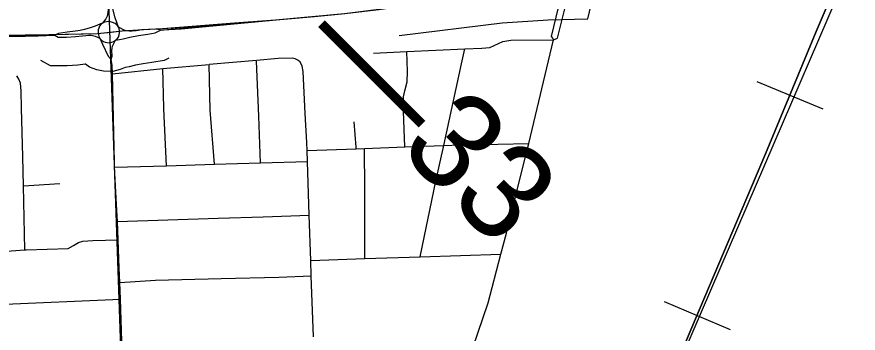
# Model space of a CAD drawing. Extents: x 128.7 to 185.5, y -21.4 to 12.6.
# Drawn here: x 167.242 to 168.122, y -11.133 to -10.802 of the extents above; entities that cross this region are included whole.
import ezdxf

# ---------------------------------------------------------------- set-up
doc = ezdxf.new("R2010")
doc.units = 0
for name, color, linetype in [('tdCoCityStreetMajor', 7, 'Continuous'), ('tdCoCityStreetMinor', 7, 'Continuous'), ('tdCoDivCarto', 7, 'Continuous'), ('tdCoPriCL', 7, 'Continuous'), ('tdCoPriDiv', 7, 'Continuous'), ('tdCoPrimary', 7, 'Continuous'), ('tdCoPriNonDiv', 7, 'Continuous'), ('tdCoPriNonDivCL', 7, 'Continuous'), ('tdCoRRCL', 7, 'Continuous'), ('tdCoSectLine', 7, 'Continuous'), ('tdStHwyPriRefPost1', 7, 'Continuous')]:
    doc.layers.add(name, color=color, linetype=linetype)

msp = doc.modelspace()

# ---------------------------------------------------------------- linework, layer by layer
at = {"layer": 'tdCoCityStreetMajor'}
for points in [[(167.8124, -10.77374), (167.81055, -10.78163), (167.80103, -10.82244), (167.80261, -10.82465), (167.80349, -10.82589)], [(167.80349, -10.82589), (167.80764, -10.82414), (167.81978, -10.77505)], [(167.33963, -10.78763), (167.33775, -10.79084), (167.3375, -10.79434), (167.33721, -10.7973), (167.33622, -10.80125), (167.33481, -10.80412), (167.33143, -10.80857), (167.32981, -10.81005), (167.32837, -10.81187), (167.32749, -10.81375), (167.32704, -10.81542), (167.32685, -10.8169), (167.32694, -10.81863), (167.32729, -10.8207), (167.32768, -10.82227), (167.32856, -10.82439), (167.3314, -10.83064), (167.33742, -10.84322), (167.34046, -10.84644)], [(167.34046, -10.84644), (167.3416, -10.84303), (167.34135, -10.83728), (167.34147, -10.83481), (167.34196, -10.83267), (167.34519, -10.82651), (167.34691, -10.82479), (167.3481, -10.82311), (167.34908, -10.82074), (167.34938, -10.81842), (167.34923, -10.8164), (167.34883, -10.81438), (167.3483, -10.81258), (167.3447, -10.80304), (167.3415, -10.79079), (167.33963, -10.78763)], [(167.5887, -11.35127), (167.62245, -11.31521), (167.62888, -11.30737), (167.63823, -11.29597), (167.66987, -11.24831), (167.67473, -11.24098), (167.71246, -11.16651), (167.71885, -11.14803), (167.73515, -11.10091), (167.73933, -11.08487), (167.74836, -11.05029), (167.75414, -11.02816), (167.77661, -10.93835), (167.7776, -10.93423), (167.80349, -10.82589)], [(167.35179, -11.14124), (167.35023, -11.0973), (167.34961, -11.07972), (167.34909, -11.06493), (167.34787, -11.03509), (167.3471, -11.01612), (167.34662, -11.00451), (167.34419, -10.9593), (167.34391, -10.9542), (167.34184, -10.86153), (167.34163, -10.8525), (167.34046, -10.84644)]]:
    msp.add_lwpolyline(points, dxfattribs=at)
at = {"layer": 'tdCoCityStreetMinor'}
for p, q in [((167.61518, -10.83978), (167.64998, -10.83821)), ((167.39464, -10.85614), (167.44324, -10.85193)), ((167.34184, -10.86153), (167.39464, -10.85614)), ((167.54571, -10.94166), (167.5969, -10.93984)), ((167.5969, -10.93984), (167.6056, -10.93952)), ((167.6056, -10.93952), (167.64778, -10.93802)), ((167.64778, -10.93802), (167.68846, -10.93657)), ((167.54608, -10.95327), (167.54571, -10.94166)), ((167.34419, -10.9593), (167.39835, -10.95768)), ((167.39835, -10.95768), (167.44861, -10.95618)), ((167.44861, -10.95618), (167.49683, -10.95474)), ((167.49683, -10.95474), (167.54608, -10.95327)), ((167.54786, -11.00948), (167.54608, -10.95327)), ((167.24875, -10.97851), (167.287, -10.97638)), ((167.25034, -11.04576), (167.24875, -10.97851)), ((167.54936, -11.0566), (167.54786, -11.00948)), ((167.54936, -11.0566), (167.60581, -11.05482)), ((167.60581, -11.05482), (167.66388, -11.05298)), ((167.66388, -11.05298), (167.74836, -11.05029)), ((167.54987, -11.07283), (167.54936, -11.0566)), ((167.55238, -11.13655), (167.54987, -11.07283)), ((167.20019, -11.10379), (167.35023, -11.0973))]:
    msp.add_line(p, q, dxfattribs=at)
for points in [[(167.71067, -10.83548), (167.72823, -10.83475), (167.73662, -10.83401), (167.75043, -10.8276), (167.75856, -10.82636), (167.80349, -10.82589)], [(167.64998, -10.83821), (167.71048, -10.83549), (167.71067, -10.83548)], [(167.68846, -10.93657), (167.70716, -10.85112), (167.71067, -10.83548)], [(167.64778, -10.93802), (167.646, -10.89157), (167.64625, -10.88565), (167.64798, -10.87948), (167.6502, -10.86987), (167.65069, -10.85926), (167.64998, -10.83821)], [(167.54571, -10.94166), (167.54544, -10.93324), (167.54347, -10.90291), (167.54127, -10.85897), (167.54032, -10.85358), (167.53816, -10.84912), (167.53605, -10.8475), (167.53587, -10.84737), (167.53317, -10.84602), (167.53047, -10.84507), (167.51522, -10.84561), (167.49269, -10.8476), (167.44324, -10.85193)], [(167.44861, -10.95618), (167.44428, -10.89946), (167.44324, -10.85193)], [(167.49683, -10.95474), (167.49508, -10.90587), (167.49272, -10.84826)], [(167.39835, -10.95768), (167.39555, -10.89805), (167.39553, -10.89715), (167.39464, -10.85614)], [(167.24875, -10.97851), (167.24804, -10.94827), (167.24668, -10.89754), (167.24628, -10.87917), (167.24574, -10.87134), (167.24412, -10.86701), (167.24189, -10.86374)], [(167.5969, -10.93984), (167.59676, -10.93807), (167.59471, -10.91179)], [(167.60581, -11.05482), (167.60582, -11.05261), (167.60605, -10.98182), (167.6056, -10.93952)], [(167.66388, -11.05298), (167.68028, -10.97393), (167.68846, -10.93657)], [(167.68846, -10.93657), (167.70568, -10.93596), (167.74502, -10.93501), (167.7776, -10.93423)], [(167.3471, -11.01612), (167.45234, -11.01253), (167.49952, -11.01092), (167.54786, -11.00948)], [(167.25034, -11.04576), (167.25149, -11.04568), (167.29563, -11.0442), (167.30131, -11.04124), (167.30649, -11.03804), (167.31092, -11.03656), (167.32153, -11.03582), (167.34787, -11.03509)], [(167.19907, -11.04911), (167.21672, -11.04815), (167.25034, -11.04576)], [(167.34961, -11.07972), (167.38688, -11.07749), (167.45564, -11.07566), (167.5161, -11.07404), (167.54987, -11.07283)]]:
    msp.add_lwpolyline(points, dxfattribs=at)
at = {"layer": 'tdCoDivCarto'}
for p, q in [((167.33122, -10.80866), (167.32378, -10.81176)), ((167.33143, -10.80857), (167.33122, -10.80866)), ((167.33143, -10.80857), (167.33122, -10.80866)), ((167.33365, -10.80763), (167.33143, -10.80857)), ((167.33582, -10.80705), (167.33365, -10.80763)), ((167.3375, -10.80676), (167.33582, -10.80705)), ((167.33987, -10.80701), (167.3375, -10.80676)), ((167.34204, -10.80784), (167.33987, -10.80701)), ((167.34465, -10.80908), (167.34204, -10.80784)), ((167.34677, -10.81061), (167.34465, -10.80908)), ((167.29463, -10.81796), (167.28533, -10.81921)), ((167.30318, -10.8171), (167.29463, -10.81796)), ((167.30805, -10.81625), (167.30318, -10.8171)), ((167.31259, -10.81513), (167.30805, -10.81625)), ((167.31864, -10.81349), (167.31259, -10.81513)), ((167.32378, -10.81176), (167.31864, -10.81349)), ((167.34817, -10.81241), (167.34677, -10.81061)), ((167.3483, -10.81258), (167.34817, -10.81241)), ((167.3483, -10.81258), (167.34817, -10.81241)), ((167.35415, -10.81597), (167.3483, -10.81258)), ((167.35654, -10.81667), (167.35415, -10.81597)), ((167.35941, -10.81696), (167.35654, -10.81667)), ((167.36241, -10.81692), (167.35941, -10.81696)), ((167.36673, -10.81643), (167.36241, -10.81692)), ((167.37281, -10.81552), (167.36673, -10.81643)), ((167.38671, -10.8147), (167.37281, -10.81552)), ((167.39191, -10.8157), (167.38671, -10.8147)), ((167.38673, -10.81882), (167.3922, -10.81576)), ((167.39206, -10.81573), (167.39191, -10.8157)), ((167.39206, -10.81573), (167.39191, -10.8157)), ((167.39217, -10.81576), (167.39206, -10.81573)), ((167.39217, -10.81576), (167.39206, -10.81573)), ((167.3922, -10.81576), (167.39224, -10.81576)), ((167.3922, -10.81576), (167.39224, -10.81576)), ((167.28142, -10.82117), (167.28159, -10.82116)), ((167.28142, -10.82117), (167.28159, -10.82116)), ((167.28142, -10.82117), (167.28142, -10.82117)), ((167.28142, -10.82117), (167.28142, -10.82117)), ((167.28159, -10.82116), (167.28526, -10.82316)), ((167.28163, -10.82114), (167.28161, -10.82115)), ((167.28163, -10.82114), (167.28161, -10.82115)), ((167.28175, -10.82108), (167.28163, -10.82114)), ((167.28175, -10.82108), (167.28163, -10.82114)), ((167.28533, -10.81921), (167.28175, -10.82108)), ((167.28526, -10.82316), (167.29381, -10.82316)), ((167.29381, -10.82316), (167.30328, -10.82244)), ((167.30328, -10.82244), (167.31071, -10.82165)), ((167.31071, -10.82165), (167.31394, -10.82132)), ((167.31394, -10.82132), (167.31676, -10.82119)), ((167.31676, -10.82119), (167.31966, -10.82119)), ((167.31966, -10.82119), (167.32373, -10.82205)), ((167.32373, -10.82205), (167.32856, -10.82439)), ((167.32856, -10.82439), (167.32861, -10.82444)), ((167.32861, -10.82444), (167.33049, -10.82627)), ((167.33049, -10.82627), (167.33256, -10.82779)), ((167.34292, -10.82779), (167.34519, -10.82651)), ((167.34519, -10.82651), (167.34542, -10.82646)), ((167.34542, -10.82646), (167.35326, -10.82487)), ((167.35326, -10.82487), (167.36023, -10.82316)), ((167.36023, -10.82316), (167.36918, -10.82152)), ((167.36918, -10.82152), (167.37897, -10.81994)), ((167.37897, -10.81994), (167.38673, -10.81882)), ((167.33256, -10.82779), (167.33443, -10.82848)), ((167.33443, -10.82848), (167.33646, -10.82893)), ((167.33646, -10.82893), (167.33912, -10.82898)), ((167.33912, -10.82898), (167.34124, -10.82844)), ((167.34124, -10.82844), (167.34292, -10.82779))]:
    msp.add_line(p, q, dxfattribs=at)
for points in [[(167.33122, -10.80866), (167.32378, -10.81176), (167.31864, -10.81349), (167.31259, -10.81513), (167.30805, -10.81625), (167.30318, -10.8171), (167.29463, -10.81796), (167.28533, -10.81921), (167.28175, -10.82108)], [(167.34817, -10.81241), (167.34677, -10.81061), (167.34465, -10.80908), (167.34204, -10.80784), (167.33987, -10.80701), (167.3375, -10.80676), (167.33582, -10.80705), (167.33365, -10.80763), (167.33143, -10.80857)], [(167.34542, -10.82646), (167.35326, -10.82487), (167.36023, -10.82316), (167.36918, -10.82152), (167.37897, -10.81994), (167.38673, -10.81882), (167.3922, -10.81576)], [(167.39191, -10.8157), (167.38671, -10.8147), (167.37281, -10.81552), (167.36673, -10.81643), (167.36241, -10.81692), (167.35941, -10.81696), (167.35654, -10.81667), (167.35415, -10.81597), (167.3483, -10.81258)], [(167.28159, -10.82116), (167.28526, -10.82316), (167.29381, -10.82316), (167.30328, -10.82244), (167.31071, -10.82165), (167.31394, -10.82132), (167.31676, -10.82119), (167.31966, -10.82119), (167.32373, -10.82205), (167.32856, -10.82439), (167.32861, -10.82444)], [(167.32861, -10.82444), (167.33049, -10.82627), (167.33256, -10.82779), (167.33443, -10.82848), (167.33646, -10.82893), (167.33912, -10.82898), (167.34124, -10.82844), (167.34292, -10.82779), (167.34519, -10.82651), (167.34542, -10.82646)]]:
    msp.add_lwpolyline(points, dxfattribs=at)
at = {"layer": 'tdCoPriCL'}
msp.add_lwpolyline([(167.23257, -10.82096), (167.25065, -10.82124), (167.32621, -10.8192), (167.33901, -10.81799), (167.3521, -10.81674), (167.3744, -10.8153), (167.39412, -10.81403), (167.46949, -10.80835), (167.51265, -10.80515), (167.55288, -10.80143)], dxfattribs=at)
at = {"layer": 'tdCoPriDiv'}
for points in [[(167.64189, -10.8215), (167.7495, -10.80831), (167.79793, -10.80492), (167.8393, -10.80404), (167.86384, -10.70072), (167.87476, -10.63916), (167.88931, -10.56026), (167.89021, -10.55242), (167.90832, -10.44375), (167.92042, -10.38907), (167.93173, -10.30877), (167.94049, -10.25941)], [(167.40101, -10.845), (167.39615, -10.84772), (167.38312, -10.8496), (167.37389, -10.85108), (167.36614, -10.85251), (167.35944, -10.85415), (167.35543, -10.85497), (167.35535, -10.85502), (167.34997, -10.85707), (167.34224, -10.85905), (167.33255, -10.85887), (167.32561, -10.85735), (167.3178, -10.85447), (167.31373, -10.85146), (167.31344, -10.85149), (167.30563, -10.85232), (167.29458, -10.85316), (167.27726, -10.85316), (167.26688, -10.84752)]]:
    msp.add_lwpolyline(points, dxfattribs=at)
at = {"layer": 'tdCoPrimary'}
for p, q in [((167.33143, -10.80857), (167.33122, -10.80866)), ((167.33143, -10.80857), (167.33122, -10.80866)), ((167.3483, -10.81258), (167.34817, -10.81241)), ((167.3483, -10.81258), (167.34817, -10.81241)), ((167.39206, -10.81573), (167.39191, -10.8157)), ((167.39206, -10.81573), (167.39191, -10.8157)), ((167.39217, -10.81576), (167.39206, -10.81573)), ((167.39217, -10.81576), (167.39206, -10.81573)), ((167.3922, -10.81576), (167.39217, -10.81576)), ((167.3922, -10.81576), (167.39217, -10.81576)), ((167.3922, -10.81576), (167.39224, -10.81576)), ((167.3922, -10.81576), (167.39224, -10.81576)), ((167.39224, -10.81576), (167.39227, -10.81576)), ((167.39224, -10.81576), (167.39227, -10.81576)), ((167.39227, -10.81576), (167.39461, -10.81562)), ((167.39227, -10.81576), (167.39461, -10.81562)), ((167.39461, -10.81562), (167.41376, -10.81446)), ((167.39461, -10.81562), (167.41376, -10.81446)), ((167.23299, -10.82222), (167.25107, -10.82205)), ((167.23299, -10.82222), (167.25107, -10.82205)), ((167.25107, -10.82205), (167.26413, -10.82192)), ((167.25107, -10.82205), (167.26413, -10.82192)), ((167.26413, -10.82192), (167.28111, -10.82119)), ((167.26413, -10.82192), (167.28111, -10.82119)), ((167.28111, -10.82119), (167.28142, -10.82117)), ((167.28111, -10.82119), (167.28142, -10.82117)), ((167.28142, -10.82117), (167.28159, -10.82116)), ((167.28142, -10.82117), (167.28159, -10.82116)), ((167.28142, -10.82117), (167.28142, -10.82117)), ((167.28142, -10.82117), (167.28142, -10.82117)), ((167.28161, -10.82115), (167.28159, -10.82116)), ((167.28161, -10.82115), (167.28159, -10.82116)), ((167.28163, -10.82114), (167.28161, -10.82115)), ((167.28163, -10.82114), (167.28161, -10.82115)), ((167.28175, -10.82108), (167.28163, -10.82114)), ((167.28175, -10.82108), (167.28163, -10.82114))]:
    msp.add_line(p, q, dxfattribs=at)
for points in [[(167.3922, -10.81576), (167.39224, -10.81576), (167.39227, -10.81576), (167.39461, -10.81562), (167.41376, -10.81446), (167.51302, -10.80515), (167.55326, -10.80143), (167.58503, -10.79849), (167.62055, -10.7943), (167.63782, -10.79183), (167.64126, -10.79134), (167.64767, -10.79035)], [(167.3922, -10.81576), (167.39217, -10.81576), (167.39206, -10.81573), (167.39191, -10.8157), (167.38671, -10.8147), (167.37281, -10.81552), (167.36673, -10.81643), (167.36241, -10.81692), (167.35941, -10.81696), (167.35654, -10.81667), (167.35415, -10.81597), (167.3483, -10.81258), (167.34817, -10.81241), (167.34677, -10.81061), (167.34465, -10.80908), (167.34204, -10.80784), (167.33987, -10.80701), (167.3375, -10.80676), (167.33582, -10.80705), (167.33365, -10.80763), (167.33143, -10.80857), (167.33122, -10.80866), (167.32378, -10.81176), (167.31864, -10.81349), (167.31259, -10.81513), (167.30805, -10.81625), (167.30318, -10.8171), (167.29463, -10.81796), (167.28533, -10.81921), (167.28175, -10.82108), (167.28163, -10.82114), (167.28161, -10.82115), (167.28159, -10.82116)], [(167.33122, -10.80866), (167.32378, -10.81176), (167.31864, -10.81349), (167.31259, -10.81513), (167.30805, -10.81625), (167.30318, -10.8171), (167.29463, -10.81796), (167.28533, -10.81921), (167.28175, -10.82108)], [(167.33122, -10.80866), (167.32378, -10.81176), (167.31864, -10.81349), (167.31259, -10.81513), (167.30805, -10.81625), (167.30318, -10.8171), (167.29463, -10.81796), (167.28533, -10.81921), (167.28175, -10.82108)], [(167.34817, -10.81241), (167.34677, -10.81061), (167.34465, -10.80908), (167.34204, -10.80784), (167.33987, -10.80701), (167.3375, -10.80676), (167.33582, -10.80705), (167.33365, -10.80763), (167.33143, -10.80857)], [(167.34817, -10.81241), (167.34677, -10.81061), (167.34465, -10.80908), (167.34204, -10.80784), (167.33987, -10.80701), (167.3375, -10.80676), (167.33582, -10.80705), (167.33365, -10.80763), (167.33143, -10.80857)], [(167.41376, -10.81446), (167.51302, -10.80515), (167.55326, -10.80143)], [(167.41376, -10.81446), (167.51302, -10.80515), (167.55326, -10.80143)], [(167.28159, -10.82116), (167.28526, -10.82316), (167.29381, -10.82316), (167.30328, -10.82244), (167.31071, -10.82165), (167.31394, -10.82132), (167.31676, -10.82119), (167.31966, -10.82119), (167.32373, -10.82205), (167.32856, -10.82439), (167.32861, -10.82444), (167.33049, -10.82627), (167.33256, -10.82779), (167.33443, -10.82848), (167.33646, -10.82893), (167.33912, -10.82898), (167.34124, -10.82844), (167.34292, -10.82779), (167.34519, -10.82651), (167.34542, -10.82646), (167.35326, -10.82487), (167.36023, -10.82316), (167.36918, -10.82152), (167.37897, -10.81994), (167.38673, -10.81882), (167.3922, -10.81576)], [(167.34542, -10.82646), (167.35326, -10.82487), (167.36023, -10.82316), (167.36918, -10.82152), (167.37897, -10.81994), (167.38673, -10.81882), (167.3922, -10.81576)], [(167.34542, -10.82646), (167.35326, -10.82487), (167.36023, -10.82316), (167.36918, -10.82152), (167.37897, -10.81994), (167.38673, -10.81882), (167.3922, -10.81576)], [(167.39191, -10.8157), (167.38671, -10.8147), (167.37281, -10.81552), (167.36673, -10.81643), (167.36241, -10.81692), (167.35941, -10.81696), (167.35654, -10.81667), (167.35415, -10.81597), (167.3483, -10.81258)], [(167.39191, -10.8157), (167.38671, -10.8147), (167.37281, -10.81552), (167.36673, -10.81643), (167.36241, -10.81692), (167.35941, -10.81696), (167.35654, -10.81667), (167.35415, -10.81597), (167.3483, -10.81258)], [(167.23299, -10.82222), (167.25107, -10.82205), (167.26413, -10.82192), (167.28111, -10.82119), (167.28142, -10.82117), (167.28159, -10.82116)], [(167.28159, -10.82116), (167.28526, -10.82316), (167.29381, -10.82316), (167.30328, -10.82244), (167.31071, -10.82165), (167.31394, -10.82132), (167.31676, -10.82119), (167.31966, -10.82119), (167.32373, -10.82205), (167.32856, -10.82439), (167.32861, -10.82444)], [(167.28159, -10.82116), (167.28526, -10.82316), (167.29381, -10.82316), (167.30328, -10.82244), (167.31071, -10.82165), (167.31394, -10.82132), (167.31676, -10.82119), (167.31966, -10.82119), (167.32373, -10.82205), (167.32856, -10.82439), (167.32861, -10.82444)], [(167.32861, -10.82444), (167.33049, -10.82627), (167.33256, -10.82779), (167.33443, -10.82848), (167.33646, -10.82893), (167.33912, -10.82898), (167.34124, -10.82844), (167.34292, -10.82779), (167.34519, -10.82651), (167.34542, -10.82646)], [(167.32861, -10.82444), (167.33049, -10.82627), (167.33256, -10.82779), (167.33443, -10.82848), (167.33646, -10.82893), (167.33912, -10.82898), (167.34124, -10.82844), (167.34292, -10.82779), (167.34519, -10.82651), (167.34542, -10.82646)]]:
    msp.add_lwpolyline(points, dxfattribs=at)
at = {"layer": 'tdCoPriNonDiv'}
for points in [[(167.39186, -10.81576), (167.51265, -10.80515), (167.58466, -10.79849), (167.63744, -10.79183)], [(166.27598, -11.59131), (166.64375, -11.08479), (166.71581, -10.985), (166.74274, -10.94695), (166.76897, -10.91695), (166.79531, -10.89257), (166.81441, -10.87813), (166.84638, -10.85896), (166.88103, -10.84339), (166.91592, -10.83237), (166.96041, -10.82493), (167.23257, -10.82096), (167.28104, -10.82117)]]:
    msp.add_lwpolyline(points, dxfattribs=at)
at = {"layer": 'tdCoPriNonDivCL'}
msp.add_lwpolyline([(167.23257, -10.82096), (167.25065, -10.82077), (167.25839, -10.82068), (167.32621, -10.81921), (167.34049, -10.81785), (167.35211, -10.81674), (167.3744, -10.8153), (167.39412, -10.81403), (167.40562, -10.81329), (167.46949, -10.80835), (167.51265, -10.80515), (167.55288, -10.80143)], dxfattribs=at)
msp.add_lwpolyline([(167.23257, -10.82096), (167.25065, -10.82077), (167.25839, -10.82068), (167.32621, -10.81921), (167.34049, -10.81785), (167.35211, -10.81674), (167.3744, -10.8153), (167.39412, -10.81403), (167.40562, -10.81329), (167.46949, -10.80835), (167.51265, -10.80515), (167.55288, -10.80143)], dxfattribs=at)
at = {"layer": 'tdCoRRCL'}
for p, q in [((168.01596, -10.86956), (168.08524, -10.89829)), ((167.91898, -11.09966), (167.98803, -11.12893))]:
    msp.add_line(p, q, dxfattribs=at)
for points in [[(164.15778, -13.69695), (165.15997, -12.63259), (165.21709, -12.57541), (165.28758, -12.51906), (165.36041, -12.48315), (165.53245, -12.39927), (165.6955, -12.32554), (165.77097, -12.29945), (165.84018, -12.28297), (165.91355, -12.27295), (166.44703, -12.24135), (166.51526, -12.23264), (166.61704, -12.21565), (166.70381, -12.19251), (166.81998, -12.14599), (166.97068, -12.07001), (167.12261, -11.95532), (167.75212, -11.53045), (167.77547, -11.50972), (167.79306, -11.48627), (167.81797, -11.4356), (168.31556, -10.28092)], [(167.6606, -11.58537), (167.66506, -11.58233), (167.69244, -11.56366), (167.71119, -11.55088), (167.73112, -11.53436), (167.75602, -11.51339), (167.78014, -11.48665), (167.7977, -11.46437), (167.81107, -11.44419), (167.82129, -11.42584), (167.83204, -11.40382), (167.84331, -11.37734), (167.87634, -11.29817), (167.94712, -11.12935), (168.02524, -10.94507), (168.07819, -10.81741), (168.10283, -10.75895), (168.14556, -10.65671)], [(168.14556, -10.65671), (168.10283, -10.75895), (168.07819, -10.81741), (168.02524, -10.94507), (167.94712, -11.12935), (167.87634, -11.29817), (167.84331, -11.37734), (167.83204, -11.40382), (167.82129, -11.42584), (167.81107, -11.44419), (167.7977, -11.46437), (167.78014, -11.48665), (167.75602, -11.51339), (167.73112, -11.53436), (167.71119, -11.55088), (167.69244, -11.56366), (167.66506, -11.58233), (167.6606, -11.58537)]]:
    msp.add_lwpolyline(points, dxfattribs=at)
at = {"layer": 'tdCoSectLine'}
msp.add_lwpolyline([(167.33023, -10.56391), (167.36505, -11.57067)], dxfattribs=at)

# ---------------------------------------------------------------- texts
at = {"layer": 'tdStHwyPriRefPost1'}
msp.add_text('‒‒33', height=0.1, rotation=315, dxfattribs=at).set_placement((167.53463, -10.8352))

doc.saveas('drawing.dxf')
